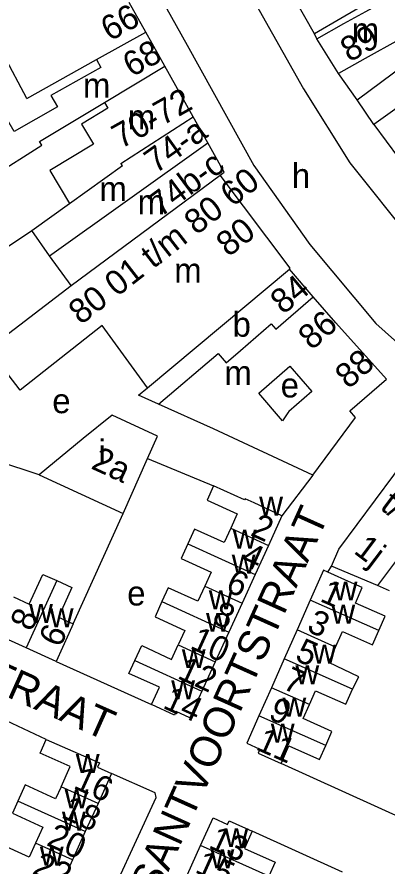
# Model space of a CAD drawing. Extents: x 161141 to 163125, y 381621 to 383200.
# Drawn here: x 162066.7 to 162126.8, y 381774.6 to 381912.6 of the extents above; entities that cross this region are included whole.
import ezdxf

# ---------------------------------------------------------------- set-up
doc = ezdxf.new("R2010")
doc.units = 0
for name, color, linetype in [('BLT_Basislijn', 7, 'Continuous'), ('BLT_Bebouwing', 7, 'Continuous'), ('BLT_Centroide', 7, 'Continuous'), ('BLT_Huisnummer', 7, 'Continuous'), ('BLT_Huisnummer_ tussenligend', 7, 'Continuous'), ('BLT_Huisnummer_reeks', 7, 'Continuous'), ('BLT_Onderverdeling_panden', 7, 'Continuous'), ('BLT_Straatnaam', 7, 'Continuous')]:
    doc.layers.add(name, color=color, linetype=linetype)

msp = doc.modelspace()

# ---------------------------------------------------------------- linework, layer by layer
at = {"layer": 'BLT_Basislijn'}
for p, q in [((162074.69, 381943.44), (162094.3, 381908.07)), ((162115.41, 381909.1), (162114.98, 381909.88)), ((162094.3, 381908.07), (162105.16, 381888.48)), ((162121.93, 381899.15), (162118.88, 381903.44)), ((162124.62, 381895.15), (162121.93, 381899.15)), ((162105.16, 381888.48), (162114.26, 381875.62)), ((162054.11, 381867.96), (162069.1, 381877.9)), ((162114.26, 381875.62), (162124.99, 381862.81)), ((162124.99, 381862.81), (162136.48, 381852.42)), ((162070.26, 381838.19), (162050.66, 381844.65)), ((162087.89, 381840.87), (162098.62, 381836.39)), ((162114.74, 381838.12), (162109.72, 381831.56)), ((162075.82, 381813.97), (162083.94, 381831.93)), ((162117.19, 381822.36), (162117.74, 381823.38)), ((162127.17, 381819.34), (162125.26, 381820.19)), ((162073.05, 381807.86), (162088.51, 381800.84)), ((162071.42, 381795.17), (162064.04, 381798.65)), ((162130.41, 381781.82), (162109.59, 381791.3)), ((162119.55, 381773.59), (162104.9, 381780.29))]:
    msp.add_line(p, q, dxfattribs=at)
for points in [[(162095.04, 381933.46), (162106.52, 381912.88), (162113.22, 381900.94), (162120.76, 381888.92), (162130.87, 381876.22), (162138.27, 381868.29), (162146.82, 381858.92)], [(162121.93, 381899.15), (162152.46, 381921.89), (162150.61, 381924.97)], [(162067.37, 381757.24), (162074.91, 381753.96), (162082.9, 381771.9), (162089.26, 381785.74), (162089.12, 381786.5), (162082.04, 381789.67)]]:
    msp.add_lwpolyline(points, dxfattribs=at)
at = {"layer": 'BLT_Bebouwing'}
for p, q in [((162114.98, 381909.88), (162110.96, 381917.1)), ((162087.59, 381910.17), (162084.9, 381914.96)), ((162090.7, 381904.61), (162087.59, 381910.17)), ((162118.88, 381903.44), (162115.41, 381909.1)), ((162068.25, 381899.39), (162079.57, 381905.7)), ((162095.29, 381896.4), (162090.7, 381904.61)), ((162097.66, 381892.16), (162095.29, 381896.4)), ((162124.62, 381895.15), (162128.65, 381889.71)), ((162069.1, 381877.9), (162075.23, 381882.33)), ((162075.47, 381868.98), (162071.97, 381873.81)), ((162114.8, 381867.16), (162110.94, 381871.61)), ((162118.49, 381862.89), (162114.8, 381867.16)), ((162126.7, 381853.76), (162118.49, 381862.89)), ((162098.61, 381845.66), (162089.66, 381849.71)), ((162114.74, 381838.12), (162098.61, 381845.66)), ((162083.94, 381831.93), (162087.89, 381840.87)), ((162070.26, 381838.19), (162083.94, 381831.93)), ((162109.72, 381831.56), (162107.52, 381826.73)), ((162107.52, 381826.73), (162105.36, 381822)), ((162128.83, 381824.98), (162125.26, 381820.19)), ((162125.26, 381820.19), (162117.74, 381823.38)), ((162105.36, 381822), (162103.23, 381817.33)), ((162103.23, 381817.33), (162101.09, 381812.62)), ((162114.31, 381817.82), (162112.17, 381812.99)), ((162112.17, 381812.99), (162110.08, 381808.27)), ((162068.18, 381810.06), (162063.34, 381812.25)), ((162101.09, 381812.62), (162098.89, 381807.8)), ((162073.05, 381807.86), (162068.18, 381810.06)), ((162098.89, 381807.8), (162096.71, 381803.03)), ((162110.08, 381808.27), (162108, 381803.58)), ((162108, 381803.58), (162105.98, 381799.02)), ((162082.04, 381789.67), (162079.84, 381784.8)), ((162079.84, 381784.8), (162077.76, 381780.21)), ((162077.76, 381780.21), (162075.68, 381775.61)), ((162094.37, 381773.23), (162096.5, 381777.94)), ((162075.68, 381775.61), (162073.61, 381771.02))]:
    msp.add_line(p, q, dxfattribs=at)
for points in [[(162115.41, 381909.1), (162119.78, 381911.54), (162123.36, 381913.53), (162130.92, 381917.74), (162134.15, 381911.93)], [(162127.32, 381917.12), (162119.27, 381912.4), (162114.98, 381909.88)], [(162068.25, 381899.39), (162060.75, 381913.44)], [(162134.15, 381911.93), (162123.25, 381905.87), (162118.88, 381903.44)], [(162079.57, 381905.7), (162080.3, 381904.39), (162072.16, 381899.85), (162073.27, 381898), (162066.2, 381894.02), (162064.39, 381897.22), (162057.9, 381893.56), (162062.48, 381886.59), (162070.7, 381891.79), (162070.34, 381892.38), (162080.88, 381898.71)], [(162133.2, 381901.27), (162128.81, 381898.11), (162124.62, 381895.15)], [(162080.88, 381898.71), (162081.43, 381897.78), (162077.17, 381895.22), (162079.12, 381891.96), (162072.02, 381887.69), (162075.23, 381882.33)], [(162099.69, 381886.92), (162100.32, 381887.41), (162097.66, 381892.16)], [(162110.94, 381871.61), (162111.06, 381871.81), (162099.69, 381886.92)], [(162071.97, 381873.81), (162069.1, 381877.9)], [(162087.87, 381852.36), (162080.51, 381862.47), (162067.19, 381851.96), (162061.97, 381858.7), (162075.47, 381868.98)], [(162105.95, 381851.45), (162111.01, 381855.84), (162114.57, 381851.73), (162110.84, 381848.5), (162110.68, 381848.27)], [(162114.74, 381838.12), (162121.68, 381847.51), (162120.74, 381848.6), (162126.7, 381853.76)], [(162089.66, 381849.71), (162086.44, 381851.17), (162087.87, 381852.36)], [(162110.68, 381848.27), (162109.8, 381847), (162105.95, 381851.45)], [(162087.89, 381840.87), (162089.52, 381844.48), (162082.16, 381847.89), (162077.42, 381844.13), (162070.26, 381838.19)], [(162117.74, 381823.38), (162118.96, 381826.11), (162133.84, 381846.18)], [(162098.62, 381836.39), (162097.58, 381834.1), (162102.46, 381831.87), (162101.39, 381829.53)], [(162109.72, 381831.56), (162105.18, 381833.63), (162103.72, 381834.3), (162103.63, 381834.11), (162098.62, 381836.39)], [(162101.39, 381829.53), (162100.33, 381827.19), (162095.53, 381829.37), (162094.44, 381826.98)], [(162094.44, 381826.98), (162093.34, 381824.58), (162098.21, 381822.36), (162097.17, 381820.09)], [(162117.19, 381822.36), (162116.46, 381822.68), (162114.31, 381817.82)], [(162125.44, 381812.88), (162126.47, 381815.2), (162121.66, 381817.33), (162122.77, 381819.88), (162121.04, 381820.66), (162117.19, 381822.36)], [(162066.1, 381818.36), (162068.67, 381817.19), (162070.85, 381822.01), (162073.13, 381821)], [(162073.13, 381821), (162075.58, 381819.89), (162073.4, 381815.07), (162075.82, 381813.97)], [(162097.17, 381820.09), (162096.06, 381817.65), (162091.26, 381819.83), (162090.19, 381817.59)], [(162090.19, 381817.59), (162089.11, 381815.12), (162093.94, 381812.92), (162092.86, 381810.55)], [(162075.82, 381813.97), (162075.11, 381812.41), (162073.05, 381807.86)], [(162118.43, 381810.21), (162119.54, 381812.72), (162124.41, 381810.56), (162125.44, 381812.88)], [(162085.82, 381808.01), (162086.93, 381810.46), (162091.78, 381808.18), (162092.86, 381810.55)], [(162121.16, 381803.36), (162122.21, 381805.35), (162117.32, 381807.71), (162118.43, 381810.21)], [(162088.51, 381800.84), (162089.8, 381803.66), (162084.86, 381805.91), (162085.82, 381808.01)], [(162096.71, 381803.03), (162094.74, 381798.71), (162092.51, 381799.72), (162092.24, 381799.14), (162088.51, 381800.84)], [(162114.19, 381800.84), (162115.19, 381803.11), (162120.09, 381800.94), (162121.16, 381803.36)], [(162116.82, 381794.22), (162117.83, 381796.5), (162113.18, 381798.57), (162114.19, 381800.84)], [(162105.98, 381799.02), (162104, 381794.56), (162106.13, 381793.61), (162105.84, 381792.96), (162109.59, 381791.3)], [(162073.84, 381787.51), (162075.32, 381790.77), (162070.43, 381792.98), (162071.42, 381795.17)], [(162071.42, 381795.17), (162080.09, 381791.39), (162079.77, 381790.7), (162082.04, 381789.67)], [(162109.59, 381791.3), (162110.84, 381794.13), (162115.81, 381791.93), (162116.82, 381794.22)], [(162073.84, 381787.51), (162072.95, 381785.54), (162067.99, 381787.79), (162066.81, 381785.16)], [(162066.81, 381785.16), (162065.92, 381783.2), (162070.86, 381780.95), (162069.67, 381778.33)], [(162096.5, 381777.94), (162098.53, 381782.43), (162100.89, 381781.36), (162101.16, 381781.98), (162104.9, 381780.29)], [(162104.9, 381780.29), (162103.63, 381777.47), (162108.59, 381775.23), (162107.57, 381772.95)], [(162069.67, 381778.33), (162068.65, 381776.05), (162063.7, 381778.29), (162062.65, 381775.97)]]:
    msp.add_lwpolyline(points, dxfattribs=at)
at = {"layer": 'BLT_Onderverdeling_panden'}
for p, q in [((162079.57, 381905.7), (162087.59, 381910.17)), ((162080.88, 381898.71), (162090.7, 381904.61)), ((162071.97, 381873.81), (162097.66, 381892.16)), ((162075.47, 381868.98), (162099.69, 381886.92)), ((162099.73, 381862.26), (162110.94, 381871.61)), ((162087.87, 381852.36), (162099.73, 381862.26)), ((162101.39, 381829.53), (162107.52, 381826.73)), ((162094.44, 381826.98), (162105.36, 381822)), ((162073.13, 381821), (162068.18, 381810.06)), ((162097.17, 381820.09), (162103.23, 381817.33)), ((162090.19, 381817.59), (162101.09, 381812.62)), ((162125.44, 381812.88), (162114.31, 381817.82)), ((162118.43, 381810.21), (162112.17, 381812.99)), ((162092.86, 381810.55), (162098.89, 381807.8)), ((162085.82, 381808.01), (162096.71, 381803.03)), ((162121.16, 381803.36), (162110.08, 381808.27)), ((162114.19, 381800.84), (162108, 381803.58)), ((162116.82, 381794.22), (162105.98, 381799.02)), ((162079.84, 381784.8), (162073.84, 381787.51)), ((162077.76, 381780.21), (162066.81, 381785.16)), ((162075.68, 381775.61), (162069.67, 381778.33)), ((162107.57, 381772.95), (162096.5, 381777.94))]:
    msp.add_line(p, q, dxfattribs=at)
for points in [[(162075.23, 381882.33), (162083.79, 381888.46), (162083.56, 381888.8), (162095.29, 381896.4)], [(162102.96, 381858.39), (162107.98, 381862.74), (162108.71, 381861.89), (162114.8, 381867.16)], [(162100.67, 381856.41), (162102.96, 381858.39)], [(162089.66, 381849.71), (162099.36, 381857.94), (162100.67, 381856.41)]]:
    msp.add_lwpolyline(points, dxfattribs=at)

# ---------------------------------------------------------------- texts
at = {"layer": 'BLT_Centroide'}
for s, p in [('m', (162121.06, 381908.5)), ('m', (162077.39, 381899.52)), ('m', (162084.69, 381894.37)), ('h', (162111.33, 381884.82)), ('m', (162080.07, 381882.69)), ('m', (162086.27, 381880.56)), ('m', (162092.22, 381869.44)), ('b', (162101.7, 381860.66)), ('m', (162100.37, 381852.78)), ('e', (162109.51, 381850.78)), ('e', (162072.41, 381848.22)), ('i', (162079.91, 381839.91)), ('w', (162106.02, 381831.56)), ('w', (162101.73, 381826.19)), ('w', (162101.56, 381822.16)), ('e', (162084.58, 381816.96)), ('w', (162118.12, 381817.78)), ('w', (162097.84, 381816.34)), ('w', (162068.64, 381814.14)), ('w', (162117.75, 381814)), ('w', (162072, 381813.42)), ('w', (162097.38, 381812.69)), ('w', (162114.69, 381807.53)), ('w', (162093.45, 381806.78)), ('w', (162111.91, 381804.17)), ('w', (162091.73, 381801.71)), ('w', (162109.8, 381798.91)), ('w', (162107.91, 381794.68)), ('w', (162076.23, 381789.75)), ('w', (162074.42, 381784)), ('w', (162073.98, 381780.38)), ('w', (162100.39, 381777.69)), ('w', (162070.39, 381774.69)), ('w', (162098.11, 381774.25))]:
    msp.add_text(s, height=4, dxfattribs=at).set_placement(p)
at = {"layer": 'BLT_Huisnummer'}
for s, rotation, p in [('89', 29.0797, (162120.66, 381905.2)), ('68', 29.2156, (162085.32, 381902.76)), ('84', 39.8393, (162109.94, 381864.15)), ('2a', 335.4114, (162078.54, 381839.29)), ('2', 335.4892, (162104.43, 381828.43)), ('6', 335.4849, (162100.37, 381819.42)), ('1', 336.0953, (162115.72, 381817.73)), ('6', 65.6594, (162073.7, 381809.98)), ('10', 335.4917, (162094.61, 381810.06)), ('5', 336.1013, (162111.66, 381808.13)), ('14', 335.4982, (162090.19, 381800.37)), ('9', 336.0998, (162107.34, 381798.6)), ('11', 336.117, (162105.3, 381793.62)), ('16', 335.6625, (162075.67, 381787.34)), ('20', 335.659, (162071.29, 381778.06)), ('13', 335.6856, (162097.62, 381777.64))]:
    msp.add_text(s, height=4, rotation=rotation, dxfattribs=at).set_placement(p)
at = {"layer": 'BLT_Huisnummer_ tussenligend'}
for s, rotation, p in [('4', 335.4892, (162102.87, 381823.77)), ('8', 335.4849, (162098.18, 381814.23)), ('8', 65.6594, (162069.04, 381812.59)), ('3', 336.0953, (162113.57, 381812.85)), ('12', 335.4917, (162092.56, 381805.2)), ('7', 336.1013, (162109.62, 381803.52)), ('18', 335.6625, (162073.67, 381782.58)), ('22', 335.659, (162068.98, 381773.41)), ('15', 335.6856, (162095.41, 381773.65))]:
    msp.add_text(s, height=4, rotation=rotation, dxfattribs=at).set_placement(p)
at = {"layer": 'BLT_Huisnummer_reeks'}
for s, rotation, p in [('66', 29.1241, (162081.74, 381908.59)), ('70-72', 29.2156, (162083.54, 381891.12)), ('74-a', 35.5358, (162089.2, 381887.06)), ('74b-c', 36.5342, (162089.95, 381879.96)), ('80 01 t/m 80 60', 37.8395, (162077.04, 381862.48)), ('80', 37.8395, (162101.02, 381873.51)), ('86', 40.879, (162114.54, 381858.34)), ('88', 41.359, (162120.55, 381852.03)), ('t/m', 323.0316, (162125.47, 381832.73)), ('1j', 323.0292, (162121.21, 381825.58))]:
    msp.add_text(s, height=4, rotation=rotation, dxfattribs=at).set_placement(p)
at = {"layer": 'BLT_Straatnaam'}
for s, height, rotation, p in [('VERSANTVOORTSTRAAT', 5, 65.7461, (162083.79, 381757.01)), ('JASMIJNSTRAAT', 4.9999, 335.9458, (162031.56, 381817.03))]:
    msp.add_text(s, height=height, rotation=rotation, dxfattribs=at).set_placement(p)

doc.saveas('drawing.dxf')
